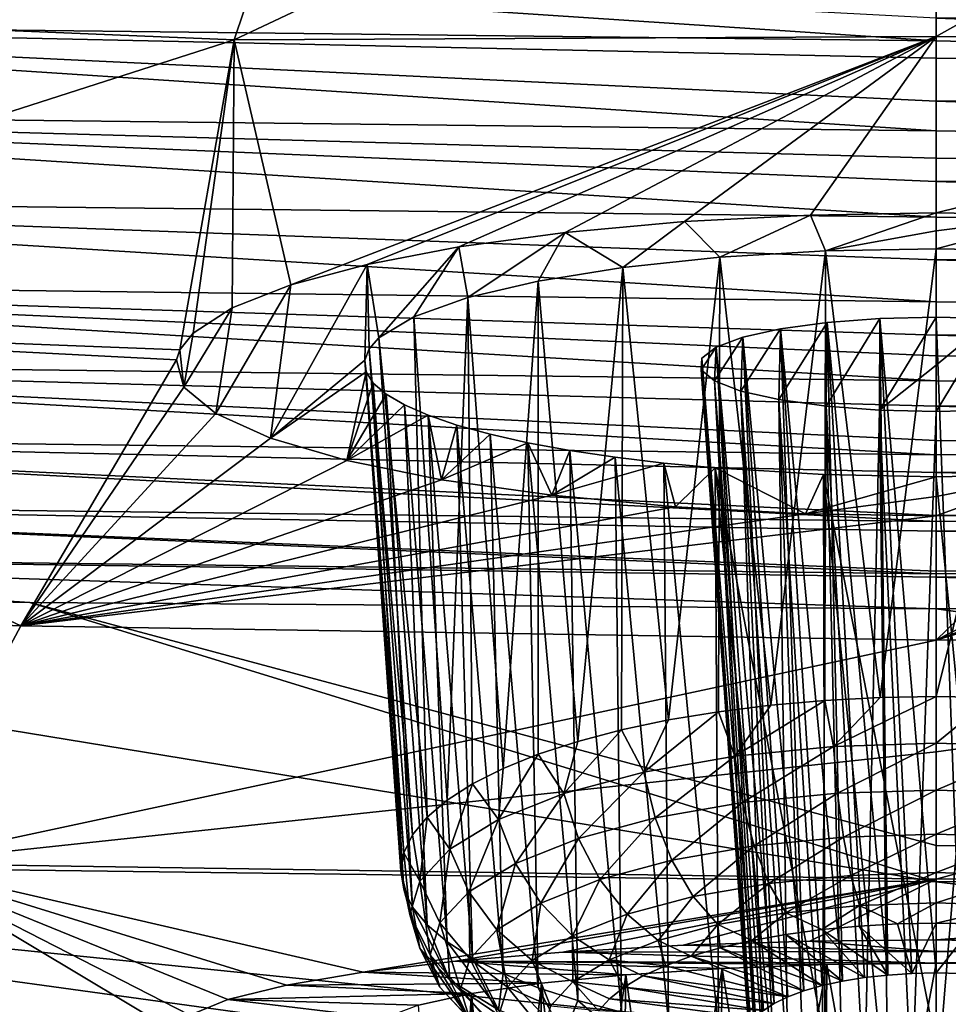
# Model space of a CAD drawing. Header units: metres. Extents: x -90 to 304, y -90 to 74.
# Tile 279 of 570: x 237.55 to 240.03, y -13.26 to -10.63. Entities that reach past the tile are written whole.
import ezdxf

# ---------------------------------------------------------------- set-up
doc = ezdxf.new("R2010")
doc.units = ezdxf.units.M
doc.layers.add('solid_21662050_350', color=7, linetype='CONTINUOUS')

msp = doc.modelspace()

# ---------------------------------------------------------------- linework, layer by layer
at = {"layer": 'solid_21662050_350'}
for points in [[(238.423264, -9.789903, 195.115128), (238.122238, -10.681619, 198.864548), (236.256485, -10.605396, 198.652832)], [(238.423264, -9.789903, 195.115128), (240, -9.7976, 195.119583), (238.122238, -10.681619, 198.864548)], [(241.575912, -9.789925, 195.115189), (241.877853, -10.681616, 198.864532), (240, -10.672996, 198.785278)], [(240, -9.7976, 195.119583), (241.575912, -9.789925, 195.115189), (240, -10.672996, 198.785278)], [(238.122238, -10.681619, 198.864548), (240, -9.7976, 195.119583), (240, -10.672996, 198.785278)], [(235.55162, -10.389861, 241.35817), (235.540848, -10.632595, 241.434525), (240, -10.685012, 241.581177)], [(235.55162, -10.389861, 241.35817), (240, -10.685012, 241.581177), (240, -10.623768, 241.566422)], [(244.61319, -10.790415, 241.448761), (244.605103, -10.568264, 241.409988), (240, -10.623768, 241.566422)], [(236.256485, -10.605396, 198.652832), (238.122238, -10.681619, 198.864548), (235.801651, -11.426785, 202.494507)], [(235.540848, -10.632595, 241.434525), (235.533279, -10.873539, 241.462936), (240, -10.925352, 241.609924)], [(235.540848, -10.632595, 241.434525), (240, -10.845917, 241.605591), (240, -10.731325, 241.590347)], [(235.540848, -10.632595, 241.434525), (240, -10.925352, 241.609924), (240, -10.845917, 241.605591)], [(235.540848, -10.632595, 241.434525), (240, -10.731325, 241.590347), (240, -10.685012, 241.581177)], [(240, -10.685012, 241.581177), (244.61319, -10.790415, 241.448761), (240, -10.623768, 241.566422)], [(238.122238, -10.681619, 198.864548), (237.977341, -11.510735, 202.727036), (235.801651, -11.426785, 202.494507)], [(238.122238, -10.681619, 198.864548), (238.012863, -11.465998, 202.505157), (237.977341, -11.510735, 202.727036)], [(238.122238, -10.681619, 198.864548), (238.117126, -11.398732, 202.171997), (238.012863, -11.465998, 202.505157)], [(238.122238, -10.681619, 198.864548), (238.274017, -11.337175, 201.86763), (238.117126, -11.398732, 202.171997)], [(238.122238, -10.681619, 198.864548), (240, -10.672996, 198.785278), (238.274017, -11.337175, 201.86763)], [(238.478134, -11.282364, 201.596985), (238.274017, -11.337175, 201.86763), (240, -10.672996, 198.785278)], [(238.723312, -11.235407, 201.365417), (238.478134, -11.282364, 201.596985), (240, -10.672996, 198.785278)], [(239.007599, -11.196934, 201.175858), (238.723312, -11.235407, 201.365417), (240, -10.672996, 198.785278)], [(239.327164, -11.167882, 201.032867), (239.007599, -11.196934, 201.175858), (240, -10.672996, 198.785278)], [(239.663834, -11.15028, 200.94632), (239.327164, -11.167882, 201.032867), (240, -10.672996, 198.785278)], [(239.663834, -11.15028, 200.94632), (240, -10.672996, 198.785278), (240, -11.144863, 200.919617)], [(240, -11.144863, 200.919617), (240, -10.672996, 198.785278), (241.877853, -10.681616, 198.864532)], [(240.335968, -11.15027, 200.946274), (240, -11.144863, 200.919617), (241.877853, -10.681616, 198.864532)], [(240, -10.685012, 241.581177), (240, -10.731325, 241.590347), (244.61319, -10.790415, 241.448761)], [(240, -10.731325, 241.590347), (240, -10.845917, 241.605591), (244.61319, -10.790415, 241.448761)], [(244.618439, -11.005782, 241.448441), (244.61319, -10.790415, 241.448761), (240, -10.845917, 241.605591)], [(240, -10.925352, 241.609924), (244.618439, -11.005782, 241.448441), (240, -10.845917, 241.605591)], [(235.533279, -10.873539, 241.462936), (235.52887, -11.10513, 241.446365), (240, -11.15611, 241.593842)], [(235.533279, -10.873539, 241.462936), (240, -11.060702, 241.605637), (240, -10.998722, 241.609421)], [(235.533279, -10.873539, 241.462936), (240, -11.15611, 241.593842), (240, -11.060702, 241.605637)], [(235.533279, -10.873539, 241.462936), (240, -10.998722, 241.609421), (240, -10.925352, 241.609924)], [(240, -10.925352, 241.609924), (240, -10.998722, 241.609421), (244.618439, -11.005782, 241.448441)], [(240, -10.998722, 241.609421), (240, -11.060702, 241.605637), (244.618439, -11.005782, 241.448441)], [(244.621124, -11.213613, 241.413086), (244.618439, -11.005782, 241.448441), (240, -11.060702, 241.605637)], [(240, -11.15611, 241.593842), (244.621124, -11.213613, 241.413086), (240, -11.060702, 241.605637)], [(235.52887, -11.10513, 241.446365), (235.527298, -11.327434, 241.390305), (240, -11.382483, 241.536804)], [(235.52887, -11.10513, 241.446365), (240, -11.27026, 241.570236), (240, -11.15611, 241.593842)], [(235.52887, -11.10513, 241.446365), (240, -11.382483, 241.536804), (240, -11.27026, 241.570236)], [(239.421478, -11.263107, 201.480087), (239.327164, -11.167882, 201.032867), (239.663834, -11.15028, 200.94632)], [(239.421478, -11.263107, 201.480087), (239.663834, -11.15028, 200.94632), (239.704346, -11.246072, 201.396225)], [(239.704346, -11.246072, 201.396225), (239.663834, -11.15028, 200.94632), (240, -11.144863, 200.919617)], [(240, -11.192735, 201.143677), (239.704346, -11.246072, 201.396225), (240, -11.144863, 200.919617)], [(240, -11.192735, 201.143677), (240, -11.144863, 200.919617), (240.335968, -11.15027, 200.946274)], [(240.295654, -11.246073, 201.396225), (240, -11.240275, 201.367691), (240.335968, -11.15027, 200.946274)], [(240, -11.192735, 201.143677), (240.335968, -11.15027, 200.946274), (240, -11.240275, 201.367691)], [(240, -11.15611, 241.593842), (240, -11.27026, 241.570236), (244.621124, -11.213613, 241.413086)], [(239.162338, -11.290449, 201.614777), (239.007599, -11.196934, 201.175858), (239.327164, -11.167882, 201.032867)], [(239.162338, -11.290449, 201.614777), (239.327164, -11.167882, 201.032867), (239.421478, -11.263107, 201.480087)], [(238.747253, -11.371163, 202.012878), (238.723312, -11.235407, 201.365417), (239.007599, -11.196934, 201.175858)], [(238.747253, -11.371163, 202.012878), (239.007599, -11.196934, 201.175858), (238.93544, -11.32688, 201.794373)], [(238.93544, -11.32688, 201.794373), (239.007599, -11.196934, 201.175858), (239.162338, -11.290449, 201.614777)], [(240, -11.192735, 201.143677), (240, -11.240275, 201.367691), (239.704346, -11.246072, 201.396225)], [(238.509567, -11.478402, 202.54306), (238.478134, -11.282364, 201.596985), (238.723312, -11.235407, 201.365417)], [(238.509567, -11.478402, 202.54306), (238.723312, -11.235407, 201.365417), (238.603394, -11.422096, 202.264511)], [(238.603394, -11.422096, 202.264511), (238.723312, -11.235407, 201.365417), (238.747253, -11.371163, 202.012878)], [(244.621445, -11.413424, 241.345688), (244.621124, -11.213613, 241.413086), (240, -11.27026, 241.570236)], [(239.162338, -11.290449, 201.614777), (239.421478, -11.263107, 201.480087), (239.284088, -12.500059, 201.224884)], [(239.421478, -11.263107, 201.480087), (239.417618, -12.477907, 201.160553), (239.284088, -12.500059, 201.224884)], [(239.421478, -11.263107, 201.480087), (239.557541, -12.460422, 201.109772), (239.417618, -12.477907, 201.160553)], [(239.421478, -11.263107, 201.480087), (239.704346, -11.246072, 201.396225), (239.557541, -12.460422, 201.109772)], [(239.704346, -11.246072, 201.396225), (239.702301, -12.447793, 201.07309), (239.557541, -12.460422, 201.109772)], [(239.704346, -11.246072, 201.396225), (239.850327, -12.44016, 201.050919), (239.702301, -12.447793, 201.07309)], [(239.704346, -11.246072, 201.396225), (240, -11.240275, 201.367691), (239.850327, -12.44016, 201.050919)], [(239.850327, -12.44016, 201.050919), (240, -11.240275, 201.367691), (240, -12.437606, 201.043503)], [(240.295654, -11.246073, 201.396225), (240, -12.437606, 201.043503), (240, -11.240275, 201.367691)], [(240.295654, -11.246073, 201.396225), (240.149673, -12.44016, 201.050919), (240, -12.437606, 201.043503)], [(238.478134, -11.282364, 201.596985), (238.21991, -11.746902, 203.90274), (238.274017, -11.337175, 201.86763)], [(238.471802, -11.538446, 202.84053), (238.21991, -11.746902, 203.90274), (238.478134, -11.282364, 201.596985)], [(238.471802, -11.538446, 202.84053), (238.478134, -11.282364, 201.596985), (238.483307, -11.508096, 202.690094)], [(238.483307, -11.508096, 202.690094), (238.478134, -11.282364, 201.596985), (238.509567, -11.478402, 202.54306)], [(238.93544, -11.32688, 201.794373), (239.162338, -11.290449, 201.614777), (239.041916, -12.557342, 201.391235)], [(239.162338, -11.290449, 201.614777), (239.158386, -12.526634, 201.302063), (239.041916, -12.557342, 201.391235)], [(239.162338, -11.290449, 201.614777), (239.284088, -12.500059, 201.224884), (239.158386, -12.526634, 201.302063)], [(240, -11.382483, 241.536804), (244.621445, -11.413424, 241.345688), (240, -11.27026, 241.570236)], [(235.527298, -11.327434, 241.390305), (240, -11.471592, 241.502197), (240, -11.382483, 241.536804)], [(235.527298, -11.327434, 241.390305), (240, -11.526443, 241.476913), (240, -11.471592, 241.502197)], [(235.527298, -11.327434, 241.390305), (240, -11.593358, 241.441544), (240, -11.526443, 241.476913)], [(235.527298, -11.327434, 241.390305), (235.528534, -11.53932, 241.294937), (240, -11.593358, 241.441544)], [(238.274017, -11.337175, 201.86763), (238.21991, -11.746902, 203.90274), (238.072998, -11.680615, 203.571991)], [(238.274017, -11.337175, 201.86763), (238.072998, -11.680615, 203.571991), (238.117126, -11.398732, 202.171997)], [(238.747253, -11.371163, 202.012878), (238.93544, -11.32688, 201.794373), (238.841629, -12.629764, 201.601578)], [(238.93544, -11.32688, 201.794373), (238.935944, -12.591844, 201.49144), (238.841629, -12.629764, 201.601578)], [(238.93544, -11.32688, 201.794373), (239.041916, -12.557342, 201.391235), (238.935944, -12.591844, 201.49144)], [(238.603394, -11.422096, 202.264511), (238.747253, -11.371163, 202.012878), (238.691956, -12.714161, 201.84668)], [(238.747253, -11.371163, 202.012878), (238.759995, -12.670686, 201.720413), (238.691956, -12.714161, 201.84668)], [(238.747253, -11.371163, 202.012878), (238.841629, -12.629764, 201.601578), (238.759995, -12.670686, 201.720413)], [(240, -11.382483, 241.536804), (240, -11.471592, 241.502197), (244.621445, -11.413424, 241.345688)], [(238.117126, -11.398732, 202.171997), (238.072998, -11.680615, 203.571991), (237.988098, -11.61007, 203.220657)], [(238.117126, -11.398732, 202.171997), (237.988098, -11.61007, 203.220657), (238.012863, -11.465998, 202.505157)], [(238.509567, -11.478402, 202.54306), (238.603394, -11.422096, 202.264511), (238.638245, -12.759714, 201.978973)], [(238.603394, -11.422096, 202.264511), (238.691956, -12.714161, 201.84668), (238.638245, -12.759714, 201.978973)], [(244.619186, -11.603385, 241.243744), (244.621445, -11.413424, 241.345688), (240, -11.471592, 241.502197)], [(237.551666, -12.248136, 206.648148), (235.118286, -12.151084, 206.378571), (235.801651, -11.426785, 202.494507)], [(235.801651, -11.426785, 202.494507), (237.977341, -11.510735, 202.727036), (237.968201, -11.537411, 202.859467)], [(237.551666, -12.248136, 206.648148), (235.801651, -11.426785, 202.494507), (237.968201, -11.537411, 202.859467)], [(239.708237, -11.437502, 202.314926), (239.705536, -11.661131, 203.423462), (239.57959, -11.643773, 203.337173)], [(239.708237, -11.437502, 202.314926), (239.57959, -11.643773, 203.337173), (239.583832, -11.45448, 202.39888)], [(239.708237, -11.437502, 202.314926), (239.583832, -11.45448, 202.39888), (239.75, -13.198136, 201.838013)], [(239.849625, -11.42686, 202.262344), (239.848434, -11.671935, 203.477173), (239.705536, -11.661131, 203.423462)], [(239.849625, -11.42686, 202.262344), (239.705536, -11.661131, 203.423462), (239.708237, -11.437502, 202.314926)], [(239.849625, -11.42686, 202.262344), (239.708237, -11.437502, 202.314926), (239.87059, -13.181873, 201.790771)], [(239.708237, -11.437502, 202.314926), (239.80867, -13.188716, 201.810654), (239.87059, -13.181873, 201.790771)], [(239.708237, -11.437502, 202.314926), (239.75, -13.198136, 201.838013), (239.80867, -13.188716, 201.810654)], [(239.849625, -11.42686, 202.262344), (240, -11.423231, 202.244415), (239.848434, -11.671935, 203.477173)], [(240, -11.551318, 202.87294), (239.848434, -11.671935, 203.477173), (240, -11.423231, 202.244415)], [(239.849625, -11.42686, 202.262344), (240, -13.176327, 201.774673), (240, -11.423231, 202.244415)], [(239.849625, -11.42686, 202.262344), (239.934738, -13.177719, 201.778717), (240, -13.176327, 201.774673)], [(239.849625, -11.42686, 202.262344), (239.87059, -13.181873, 201.790771), (239.934738, -13.177719, 201.778717)], [(240.065262, -13.177719, 201.778717), (240, -11.423231, 202.244415), (240, -13.176327, 201.774673)], [(240.150375, -11.42686, 202.262344), (240, -11.423231, 202.244415), (240.065262, -13.177719, 201.778717)], [(240, -11.551318, 202.87294), (240, -11.423231, 202.244415), (240.150375, -11.42686, 202.262344)], [(240.151566, -11.671935, 203.477173), (240, -11.675601, 203.495407), (240.150375, -11.42686, 202.262344)], [(240, -11.551318, 202.87294), (240.150375, -11.42686, 202.262344), (240, -11.675601, 203.495407)], [(238.012863, -11.465998, 202.505157), (237.988098, -11.61007, 203.220657), (237.977341, -11.510735, 202.727036)], [(239.583832, -11.45448, 202.39888), (239.57959, -11.643773, 203.337173), (239.478088, -11.620819, 203.22316)], [(239.583832, -11.45448, 202.39888), (239.478088, -11.620819, 203.22316), (239.483063, -11.476841, 202.509476)], [(239.583832, -11.45448, 202.39888), (239.483063, -11.476841, 202.509476), (239.646454, -13.224005, 201.913132)], [(239.583832, -11.45448, 202.39888), (239.695618, -13.209966, 201.87236), (239.75, -13.198136, 201.838013)], [(239.583832, -11.45448, 202.39888), (239.646454, -13.224005, 201.913132), (239.695618, -13.209966, 201.87236)], [(240, -11.526443, 241.476913), (244.619186, -11.603385, 241.243744), (240, -11.471592, 241.502197)], [(238.483307, -11.508096, 202.690094), (238.509567, -11.478402, 202.54306), (238.599457, -12.806845, 202.11586)], [(238.509567, -11.478402, 202.54306), (238.638245, -12.759714, 201.978973), (238.599457, -12.806845, 202.11586)], [(239.483063, -11.476841, 202.509476), (239.478088, -11.620819, 203.22316), (239.407227, -11.593582, 203.087952)], [(239.483063, -11.476841, 202.509476), (239.407227, -11.593582, 203.087952), (239.411346, -11.503437, 202.641113)], [(239.483063, -11.476841, 202.509476), (239.411346, -11.503437, 202.641113), (239.566986, -13.257716, 202.011047)], [(239.483063, -11.476841, 202.509476), (239.603317, -13.240013, 201.959625), (239.646454, -13.224005, 201.913132)], [(239.483063, -11.476841, 202.509476), (239.566986, -13.257716, 202.011047), (239.603317, -13.240013, 201.959625)], [(237.977341, -11.510735, 202.727036), (237.988098, -11.61007, 203.220657), (237.968201, -11.537411, 202.859467)], [(238.471802, -11.538446, 202.84053), (238.483307, -11.508096, 202.690094), (238.576019, -12.855038, 202.255814)], [(238.483307, -11.508096, 202.690094), (238.599457, -12.806845, 202.11586), (238.576019, -12.855038, 202.255814)], [(239.411346, -11.503437, 202.641113), (239.407227, -11.593582, 203.087952), (239.371475, -11.563671, 202.93956)], [(239.411346, -11.503437, 202.641113), (239.371475, -11.563671, 202.93956), (239.373093, -11.532928, 202.787186)], [(239.411346, -11.503437, 202.641113), (239.373093, -11.532928, 202.787186), (239.517044, -13.296977, 202.125061)], [(239.411346, -11.503437, 202.641113), (239.538055, -13.276818, 202.066513), (239.566986, -13.257716, 202.011047)], [(239.411346, -11.503437, 202.641113), (239.517044, -13.296977, 202.125061), (239.538055, -13.276818, 202.066513)], [(240, -11.526443, 241.476913), (240, -11.593358, 241.441544), (244.619186, -11.603385, 241.243744)], [(235.528534, -11.53932, 241.294937), (240, -11.660839, 241.400314), (240, -11.593358, 241.441544)], [(235.528534, -11.53932, 241.294937), (240, -11.753138, 241.333725), (240, -11.660839, 241.400314)], [(235.528534, -11.53932, 241.294937), (240, -11.791607, 241.302078), (240, -11.753138, 241.333725)], [(235.528534, -11.53932, 241.294937), (235.53299, -11.73825, 241.15538), (240, -11.791607, 241.302078)], [(237.551666, -12.248136, 206.648148), (237.968201, -11.537411, 202.859467), (237.988098, -11.61007, 203.220657)], [(238.475555, -11.569002, 202.992081), (238.21991, -11.746902, 203.90274), (238.471802, -11.538446, 202.84053)], [(238.471802, -11.538446, 202.84053), (238.576019, -12.855038, 202.255814), (238.568176, -12.903765, 202.397324)], [(238.475555, -11.569002, 202.992081), (238.471802, -11.538446, 202.84053), (238.568176, -12.903765, 202.397324)], [(239.373093, -11.532928, 202.787186), (239.371475, -11.563671, 202.93956), (239.5, -13.33911, 202.247421)], [(239.373093, -11.532928, 202.787186), (239.504272, -13.317863, 202.185715), (239.517044, -13.296977, 202.125061)], [(239.373093, -11.532928, 202.787186), (239.5, -13.33911, 202.247421), (239.504272, -13.317863, 202.185715)], [(240, -11.551318, 202.87294), (240, -11.675601, 203.495407), (239.848434, -11.671935, 203.477173)], [(238.475555, -11.569002, 202.992081), (238.423706, -11.806669, 204.201477), (238.21991, -11.746902, 203.90274)], [(238.494644, -11.599313, 203.142532), (238.423706, -11.806669, 204.201477), (238.475555, -11.569002, 202.992081)], [(238.475555, -11.569002, 202.992081), (238.568176, -12.903765, 202.397324), (238.576019, -12.952492, 202.538849)], [(238.494644, -11.599313, 203.142532), (238.475555, -11.569002, 202.992081), (238.576019, -12.952492, 202.538849)], [(239.371475, -11.563671, 202.93956), (239.504272, -13.360357, 202.309128), (239.5, -13.33911, 202.247421)], [(239.371475, -11.563671, 202.93956), (239.407227, -11.593582, 203.087952), (239.504272, -13.360357, 202.309128)], [(238.528839, -11.629046, 203.290253), (238.423706, -11.806669, 204.201477), (238.494644, -11.599313, 203.142532)], [(238.494644, -11.599313, 203.142532), (238.576019, -12.952492, 202.538849), (238.599457, -13.000685, 202.678802)], [(238.528839, -11.629046, 203.290253), (238.494644, -11.599313, 203.142532), (238.599457, -13.000685, 202.678802)], [(239.407227, -11.593582, 203.087952), (239.517044, -13.381244, 202.369797), (239.504272, -13.360357, 202.309128)], [(239.407227, -11.593582, 203.087952), (239.538055, -13.401402, 202.428329), (239.517044, -13.381244, 202.369797)], [(239.407227, -11.593582, 203.087952), (239.478088, -11.620819, 203.22316), (239.538055, -13.401402, 202.428329)], [(240, -11.593358, 241.441544), (240, -11.660839, 241.400314), (244.619186, -11.603385, 241.243744)], [(244.614044, -11.780859, 241.10408), (244.619186, -11.603385, 241.243744), (240, -11.660839, 241.400314)], [(237.551666, -12.248136, 206.648148), (237.988098, -11.61007, 203.220657), (238.072998, -11.680615, 203.571991)], [(238.577789, -11.657914, 203.433777), (238.423706, -11.806669, 204.201477), (238.528839, -11.629046, 203.290253)], [(238.528839, -11.629046, 203.290253), (238.599457, -13.000685, 202.678802), (238.638245, -13.047815, 202.815689)], [(238.577789, -11.657914, 203.433777), (238.528839, -11.629046, 203.290253), (238.638245, -13.047815, 202.815689)], [(239.478088, -11.620819, 203.22316), (239.566986, -13.420505, 202.48381), (239.538055, -13.401402, 202.428329)], [(239.478088, -11.620819, 203.22316), (239.603317, -13.438208, 202.535233), (239.566986, -13.420505, 202.48381)], [(239.478088, -11.620819, 203.22316), (239.57959, -11.643773, 203.337173), (239.603317, -13.438208, 202.535233)], [(238.640976, -11.685631, 203.571671), (238.423706, -11.806669, 204.201477), (238.577789, -11.657914, 203.433777)], [(238.577789, -11.657914, 203.433777), (238.638245, -13.047815, 202.815689), (238.691956, -13.093369, 202.947983)], [(238.640976, -11.685631, 203.571671), (238.577789, -11.657914, 203.433777), (238.691956, -13.093369, 202.947983)], [(239.57959, -11.643773, 203.337173), (239.646454, -13.454216, 202.581726), (239.603317, -13.438208, 202.535233)], [(239.57959, -11.643773, 203.337173), (239.695618, -13.468255, 202.622498), (239.646454, -13.454216, 202.581726)], [(239.57959, -11.643773, 203.337173), (239.705536, -11.661131, 203.423462), (239.695618, -13.468255, 202.622498)], [(237.551666, -12.248136, 206.648148), (238.072998, -11.680615, 203.571991), (238.21991, -11.746902, 203.90274)], [(239.705536, -11.661131, 203.423462), (239.75, -13.480084, 202.656845), (239.695618, -13.468255, 202.622498)], [(239.705536, -11.661131, 203.423462), (239.80867, -13.489505, 202.684204), (239.75, -13.480084, 202.656845)], [(239.705536, -11.661131, 203.423462), (239.848434, -11.671935, 203.477173), (239.80867, -13.489505, 202.684204)], [(239.848434, -11.671935, 203.477173), (239.87059, -13.496347, 202.704071), (239.80867, -13.489505, 202.684204)], [(239.848434, -11.671935, 203.477173), (239.934738, -13.500502, 202.716141), (239.87059, -13.496347, 202.704071)], [(239.848434, -11.671935, 203.477173), (240, -11.675601, 203.495407), (239.934738, -13.500502, 202.716141)], [(240, -11.675601, 203.495407), (240, -13.501894, 202.720184), (239.934738, -13.500502, 202.716141)], [(240, -11.753138, 241.333725), (244.614044, -11.780859, 241.10408), (240, -11.660839, 241.400314)], [(240.151566, -11.671935, 203.477173), (240, -13.501894, 202.720184), (240, -11.675601, 203.495407)], [(240.151566, -11.671935, 203.477173), (240.065262, -13.500502, 202.716141), (240, -13.501894, 202.720184)], [(238.640976, -11.685631, 203.571671), (238.676895, -11.858006, 204.458466), (238.423706, -11.806669, 204.201477)], [(238.717682, -11.711905, 203.702499), (238.676895, -11.858006, 204.458466), (238.640976, -11.685631, 203.571671)], [(238.640976, -11.685631, 203.571671), (238.691956, -13.093369, 202.947983), (238.759995, -13.136844, 203.074234)], [(238.717682, -11.711905, 203.702499), (238.640976, -11.685631, 203.571671), (238.759995, -13.136844, 203.074234)], [(238.807114, -11.736485, 203.824966), (238.676895, -11.858006, 204.458466), (238.717682, -11.711905, 203.702499)], [(238.908356, -11.75914, 203.937912), (238.676895, -11.858006, 204.458466), (238.807114, -11.736485, 203.824966)], [(238.717682, -11.711905, 203.702499), (238.759995, -13.136844, 203.074234), (238.841629, -13.177766, 203.193085)], [(238.807114, -11.736485, 203.824966), (238.717682, -11.711905, 203.702499), (238.841629, -13.177766, 203.193085)], [(238.807114, -11.736485, 203.824966), (238.841629, -13.177766, 203.193085), (238.935944, -13.215686, 203.303207)], [(238.908356, -11.75914, 203.937912), (238.807114, -11.736485, 203.824966), (238.935944, -13.215686, 203.303207)], [(235.53299, -11.73825, 241.15538), (240, -11.838166, 241.260376), (240, -11.791607, 241.302078)], [(235.53299, -11.73825, 241.15538), (240, -11.953413, 241.138123), (240, -11.838166, 241.260376)], [(235.53299, -11.73825, 241.15538), (240, -11.969353, 241.118622), (240, -11.953413, 241.138123)], [(235.53299, -11.73825, 241.15538), (235.540771, -11.915911, 240.972839), (240, -11.969353, 241.118622)], [(237.551666, -12.248136, 206.648148), (238.21991, -11.746902, 203.90274), (238.423706, -11.806669, 204.201477)], [(238.908356, -11.75914, 203.937912), (238.972412, -11.899555, 204.666718), (238.676895, -11.858006, 204.458466)], [(239.020325, -11.779639, 204.040192), (238.972412, -11.899555, 204.666718), (238.908356, -11.75914, 203.937912)], [(238.908356, -11.75914, 203.937912), (238.935944, -13.215686, 203.303207), (239.041916, -13.250188, 203.403412)], [(239.020325, -11.779639, 204.040192), (238.908356, -11.75914, 203.937912), (239.041916, -13.250188, 203.403412)], [(241.780014, -11.74693, 203.902878), (242.448517, -12.24813, 206.648132), (240, -12.286439, 206.771805)], [(241.576172, -11.8067, 204.20163), (241.780014, -11.74693, 203.902878), (240, -12.286439, 206.771805)], [(240, -11.753138, 241.333725), (240, -11.791607, 241.302078), (244.614044, -11.780859, 241.10408)], [(239.141907, -11.797802, 204.130844), (238.972412, -11.899555, 204.666718), (239.020325, -11.779639, 204.040192)], [(239.020325, -11.779639, 204.040192), (239.041916, -13.250188, 203.403412), (239.158386, -13.280895, 203.492599)], [(239.141907, -11.797802, 204.130844), (239.020325, -11.779639, 204.040192), (239.158386, -13.280895, 203.492599)], [(240, -11.791607, 241.302078), (240, -11.838166, 241.260376), (244.614044, -11.780859, 241.10408)], [(244.606064, -11.937659, 240.929916), (244.614044, -11.780859, 241.10408), (240, -11.838166, 241.260376)], [(237.551666, -12.248136, 206.648148), (238.423706, -11.806669, 204.201477), (238.676895, -11.858006, 204.458466)], [(239.271835, -11.813455, 204.209), (238.972412, -11.899555, 204.666718), (239.141907, -11.797802, 204.130844)], [(239.271835, -11.813455, 204.209), (239.302597, -11.93028, 204.820908), (238.972412, -11.899555, 204.666718)], [(239.141907, -11.797802, 204.130844), (239.158386, -13.280895, 203.492599), (239.284088, -13.30747, 203.569778)], [(239.271835, -11.813455, 204.209), (239.141907, -11.797802, 204.130844), (239.284088, -13.30747, 203.569778)], [(239.408844, -11.826454, 204.273941), (239.302597, -11.93028, 204.820908), (239.271835, -11.813455, 204.209)], [(239.271835, -11.813455, 204.209), (239.284088, -13.30747, 203.569778), (239.417618, -13.329622, 203.634109)], [(239.408844, -11.826454, 204.273941), (239.271835, -11.813455, 204.209), (239.417618, -13.329622, 203.634109)], [(241.322937, -11.858036, 204.458618), (241.576172, -11.8067, 204.20163), (240, -12.286439, 206.771805)], [(239.408844, -11.826454, 204.273941), (239.650818, -11.948769, 204.913788), (239.302597, -11.93028, 204.820908)], [(239.698624, -11.844063, 204.361938), (239.650818, -11.948769, 204.913788), (239.408844, -11.826454, 204.273941)], [(239.408844, -11.826454, 204.273941), (239.557541, -13.347108, 203.684891), (239.702301, -13.359736, 203.721573)], [(239.698624, -11.844063, 204.361938), (239.408844, -11.826454, 204.273941), (239.702301, -13.359736, 203.721573)], [(239.408844, -11.826454, 204.273941), (239.417618, -13.329622, 203.634109), (239.557541, -13.347108, 203.684891)], [(240, -11.953413, 241.138123), (244.606064, -11.937659, 240.929916), (240, -11.838166, 241.260376)], [(237.551666, -12.248136, 206.648148), (238.676895, -11.858006, 204.458466), (238.972412, -11.899555, 204.666718)], [(239.698624, -11.844063, 204.361938), (240, -11.850001, 204.391632), (239.650818, -11.948769, 204.913788)], [(240, -11.902682, 204.667984), (239.650818, -11.948769, 204.913788), (240, -11.850001, 204.391632)], [(239.698624, -11.844063, 204.361938), (240, -13.369924, 203.75116), (240, -11.850001, 204.391632)], [(239.698624, -11.844063, 204.361938), (239.850327, -13.36737, 203.743729), (240, -13.369924, 203.75116)], [(239.698624, -11.844063, 204.361938), (239.702301, -13.359736, 203.721573), (239.850327, -13.36737, 203.743729)], [(240.301376, -11.844063, 204.361938), (240.348984, -11.948783, 204.913864), (240, -11.954605, 204.943069)], [(240, -11.902682, 204.667984), (240.301376, -11.844063, 204.361938), (240, -11.954605, 204.943069)], [(240.301376, -11.844063, 204.361938), (240, -11.850001, 204.391632), (240.149673, -13.36737, 203.743729)], [(240, -11.902682, 204.667984), (240, -11.850001, 204.391632), (240.301376, -11.844063, 204.361938)], [(240, -11.850001, 204.391632), (240, -13.369924, 203.75116), (240.149673, -13.36737, 203.743729)], [(241.027298, -11.899591, 204.666901), (241.322937, -11.858036, 204.458618), (240, -12.286439, 206.771805)], [(235.540771, -11.915911, 240.972839), (240, -11.995524, 241.084869), (240, -11.969353, 241.118622)], [(235.540771, -11.915911, 240.972839), (240, -12.10259, 240.916351), (240, -11.995524, 241.084869)], [(235.540771, -11.915911, 240.972839), (240, -12.10904, 240.903961), (240, -12.10259, 240.916351)], [(235.540771, -11.915911, 240.972839), (235.551605, -12.055854, 240.757401), (240, -12.10904, 240.903961)], [(237.551666, -12.248136, 206.648148), (238.972412, -11.899555, 204.666718), (239.302597, -11.93028, 204.820908)], [(240, -11.902682, 204.667984), (240, -11.954605, 204.943069), (239.650818, -11.948769, 204.913788)], [(240.697098, -11.930309, 204.82106), (241.027298, -11.899591, 204.666901), (240, -12.286439, 206.771805)], [(237.551666, -12.248136, 206.648148), (239.302597, -11.93028, 204.820908), (239.650818, -11.948769, 204.913788)], [(240.348984, -11.948783, 204.913864), (240.697098, -11.930309, 204.82106), (240, -12.286439, 206.771805)], [(240, -11.969353, 241.118622), (240, -11.995524, 241.084869), (244.606064, -11.937659, 240.929916)], [(244.595444, -12.062092, 240.728638), (244.606064, -11.937659, 240.929916), (240, -11.995524, 241.084869)], [(240, -11.953413, 241.138123), (240, -11.969353, 241.118622), (244.606064, -11.937659, 240.929916)], [(237.551666, -12.248136, 206.648148), (239.650818, -11.948769, 204.913788), (240, -11.954605, 204.943069)], [(237.551666, -12.248136, 206.648148), (240, -11.954605, 204.943069), (240, -12.286439, 206.771805)], [(240, -11.954605, 204.943069), (240.348984, -11.948783, 204.913864), (240, -12.286439, 206.771805)], [(240, -12.10259, 240.916351), (244.595444, -12.062092, 240.728638), (240, -11.995524, 241.084869)], [(235.551605, -12.055854, 240.757401), (235.143799, -12.13763, 240.497879), (237.576019, -12.185863, 240.627213)], [(235.551605, -12.055854, 240.757401), (240, -12.202646, 240.667282), (240, -12.118287, 240.885605)], [(235.551605, -12.055854, 240.757401), (237.576019, -12.185863, 240.627213), (240, -12.202646, 240.667282)], [(235.551605, -12.055854, 240.757401), (240, -12.118287, 240.885605), (240, -12.10904, 240.903961)], [(240, -12.118287, 240.885605), (242.444992, -12.185785, 240.625763), (244.595444, -12.062092, 240.728638)], [(240, -12.10904, 240.903961), (240, -12.118287, 240.885605), (244.595444, -12.062092, 240.728638)], [(240, -12.10259, 240.916351), (240, -12.10904, 240.903961), (244.595444, -12.062092, 240.728638)], [(240, -12.118287, 240.885605), (240, -12.202646, 240.667282), (242.444992, -12.185785, 240.625763)], [(237.551666, -12.248136, 206.648148), (237.210846, -12.883702, 210.622253), (235.118286, -12.151084, 206.378571)], [(235.143799, -12.13763, 240.497879), (240, -12.932647, 237.719971), (237.576019, -12.185863, 240.627213)], [(235.149658, -12.870216, 237.521744), (240, -12.932647, 237.719971), (235.143799, -12.13763, 240.497879)], [(237.576019, -12.185863, 240.627213), (240, -12.932647, 237.719971), (240, -12.83555, 238.170502)], [(237.576019, -12.185863, 240.627213), (240, -12.83555, 238.170502), (240, -12.202646, 240.667282)], [(242.444992, -12.185785, 240.625763), (240, -12.202646, 240.667282), (244.850342, -12.870216, 237.521744)], [(240, -12.202646, 240.667282), (240, -12.83555, 238.170502), (244.850342, -12.870216, 237.521744)], [(237.551666, -12.248136, 206.648148), (240, -12.286439, 206.771805), (237.210846, -12.883702, 210.622253)], [(242.448517, -12.24813, 206.648132), (242.789001, -12.883706, 210.622253), (240, -12.925149, 210.754181)], [(240, -12.584785, 208.541046), (242.448517, -12.24813, 206.648132), (240, -12.925149, 210.754181)], [(240, -12.584785, 208.541046), (240, -12.286439, 206.771805), (242.448517, -12.24813, 206.648132)], [(237.210846, -12.883702, 210.622253), (240, -12.286439, 206.771805), (240, -12.584785, 208.541046)], [(239.461288, -12.596915, 201.127487), (239.557541, -12.460422, 201.109772), (239.702301, -12.447793, 201.07309)], [(239.725372, -12.570835, 201.051743), (239.461288, -12.596915, 201.127487), (239.702301, -12.447793, 201.07309)], [(239.725372, -12.570835, 201.051743), (239.702301, -12.447793, 201.07309), (239.850327, -12.44016, 201.050919)], [(239.725372, -12.570835, 201.051743), (240, -12.437606, 201.043503), (240, -12.562029, 201.026169)], [(239.725372, -12.570835, 201.051743), (239.850327, -12.44016, 201.050919), (240, -12.437606, 201.043503)], [(240, -12.562029, 201.026169), (240, -12.437606, 201.043503), (240.149673, -12.44016, 201.050919)], [(240.274628, -12.570835, 201.051743), (240, -12.562029, 201.026169), (240.149673, -12.44016, 201.050919)], [(239.461288, -12.596915, 201.127487), (239.417618, -12.477907, 201.160553), (239.557541, -12.460422, 201.109772)], [(239.217911, -12.639268, 201.250488), (239.158386, -12.526634, 201.302063), (239.284088, -12.500059, 201.224884)], [(239.217911, -12.639268, 201.250488), (239.284088, -12.500059, 201.224884), (239.417618, -12.477907, 201.160553)], [(239.461288, -12.596915, 201.127487), (239.217911, -12.639268, 201.250488), (239.417618, -12.477907, 201.160553)], [(239.004593, -12.696264, 201.416016), (239.041916, -12.557342, 201.391235), (239.158386, -12.526634, 201.302063)], [(239.217911, -12.639268, 201.250488), (239.004593, -12.696264, 201.416016), (239.158386, -12.526634, 201.302063)], [(239.004593, -12.696264, 201.416016), (238.935944, -12.591844, 201.49144), (239.041916, -12.557342, 201.391235)], [(239.482117, -12.720998, 201.137939), (239.461288, -12.596915, 201.127487), (239.725372, -12.570835, 201.051743)], [(239.482117, -12.720998, 201.137939), (239.725372, -12.570835, 201.051743), (239.735992, -12.695926, 201.065125)], [(239.735992, -12.695926, 201.065125), (239.725372, -12.570835, 201.051743), (240, -12.562029, 201.026169)], [(239.735992, -12.695926, 201.065125), (240, -12.562029, 201.026169), (240, -12.68746, 201.040543)], [(240, -12.68746, 201.040543), (240, -12.562029, 201.026169), (240.274628, -12.570835, 201.051743)], [(240.264008, -12.695926, 201.065125), (240, -12.68746, 201.040543), (240.274628, -12.570835, 201.051743)], [(237.210846, -12.883702, 210.622253), (240, -12.584785, 208.541046), (240, -12.925149, 210.754181)], [(238.829529, -12.765715, 201.617722), (238.841629, -12.629764, 201.601578), (238.935944, -12.591844, 201.49144)], [(239.004593, -12.696264, 201.416016), (238.829529, -12.765715, 201.617722), (238.935944, -12.591844, 201.49144)], [(239.248154, -12.761713, 201.25618), (239.217911, -12.639268, 201.250488), (239.461288, -12.596915, 201.127487)], [(239.248154, -12.761713, 201.25618), (239.461288, -12.596915, 201.127487), (239.482117, -12.720998, 201.137939)], [(238.829529, -12.765715, 201.617722), (238.759995, -12.670686, 201.720413), (238.841629, -12.629764, 201.601578)], [(239.043076, -12.816505, 201.415314), (239.004593, -12.696264, 201.416016), (239.217911, -12.639268, 201.250488)], [(239.043076, -12.816505, 201.415314), (239.217911, -12.639268, 201.250488), (239.248154, -12.761713, 201.25618)], [(238.699432, -12.84495, 201.847824), (238.691956, -12.714161, 201.84668), (238.759995, -12.670686, 201.720413)], [(238.829529, -12.765715, 201.617722), (238.699432, -12.84495, 201.847824), (238.759995, -12.670686, 201.720413)], [(238.874786, -12.883271, 201.609222), (238.829529, -12.765715, 201.617722), (239.004593, -12.696264, 201.416016)], [(238.874786, -12.883271, 201.609222), (239.004593, -12.696264, 201.416016), (239.043076, -12.816505, 201.415314)], [(239.482117, -12.720998, 201.137939), (239.735992, -12.695926, 201.065125), (239.513199, -12.836818, 201.177429)], [(239.735992, -12.695926, 201.065125), (239.751831, -12.813251, 201.108978), (239.513199, -12.836818, 201.177429)], [(239.735992, -12.695926, 201.065125), (240, -12.68746, 201.040543), (239.751831, -12.813251, 201.108978)], [(239.751831, -12.813251, 201.108978), (240, -12.68746, 201.040543), (240, -12.805293, 201.085876)], [(240.264008, -12.695926, 201.065125), (240, -12.805293, 201.085876), (240, -12.68746, 201.040543)], [(240.264008, -12.695926, 201.065125), (240.248169, -12.813251, 201.108978), (240, -12.805293, 201.085876)], [(238.699432, -12.84495, 201.847824), (238.638245, -12.759714, 201.978973), (238.691956, -12.714161, 201.84668)], [(239.248154, -12.761713, 201.25618), (239.482117, -12.720998, 201.137939), (239.293274, -12.875089, 201.288574)], [(239.482117, -12.720998, 201.137939), (239.513199, -12.836818, 201.177429), (239.293274, -12.875089, 201.288574)], [(238.619339, -12.930925, 202.097519), (238.599457, -12.806845, 202.11586), (238.638245, -12.759714, 201.978973)], [(238.699432, -12.84495, 201.847824), (238.619339, -12.930925, 202.097519), (238.638245, -12.759714, 201.978973)], [(239.043076, -12.816505, 201.415314), (239.248154, -12.761713, 201.25618), (239.10051, -12.926593, 201.438156)], [(239.248154, -12.761713, 201.25618), (239.293274, -12.875089, 201.288574), (239.10051, -12.926593, 201.438156)], [(238.749725, -12.959443, 201.830429), (238.699432, -12.84495, 201.847824), (238.829529, -12.765715, 201.617722)], [(238.749725, -12.959443, 201.830429), (238.829529, -12.765715, 201.617722), (238.874786, -12.883271, 201.609222)], [(238.619339, -12.930925, 202.097519), (238.576019, -12.855038, 202.255814), (238.599457, -12.806845, 202.11586)], [(238.874786, -12.883271, 201.609222), (239.043076, -12.816505, 201.415314), (238.942322, -12.98935, 201.620422)], [(239.043076, -12.816505, 201.415314), (239.10051, -12.926593, 201.438156), (238.942322, -12.98935, 201.620422)], [(239.513199, -12.836818, 201.177429), (239.751831, -12.813251, 201.108978), (239.552567, -12.93699, 201.243423)], [(239.751831, -12.813251, 201.108978), (239.771896, -12.915328, 201.180527), (239.552567, -12.93699, 201.243423)], [(239.751831, -12.813251, 201.108978), (240, -12.805293, 201.085876), (239.771896, -12.915328, 201.180527)], [(239.771896, -12.915328, 201.180527), (240, -12.805293, 201.085876), (240, -12.908014, 201.159271)], [(240.248169, -12.813251, 201.108978), (240, -12.908014, 201.159271), (240, -12.805293, 201.085876)], [(240.248169, -12.813251, 201.108978), (240.228104, -12.915328, 201.180527), (240, -12.908014, 201.159271)], [(239.293274, -12.875089, 201.288574), (239.513199, -12.836818, 201.177429), (239.350418, -12.972167, 201.345596)], [(239.513199, -12.836818, 201.177429), (239.552567, -12.93699, 201.243423), (239.350418, -12.972167, 201.345596)], [(240, -12.83555, 238.170502), (240, -12.932647, 237.719971), (244.850342, -12.870216, 237.521744)], [(238.592285, -13.020336, 202.357193), (238.568176, -12.903765, 202.397324), (238.576019, -12.855038, 202.255814)], [(238.619339, -12.930925, 202.097519), (238.592285, -13.020336, 202.357193), (238.576019, -12.855038, 202.255814)], [(238.672714, -13.042094, 202.070465), (238.619339, -12.930925, 202.097519), (238.699432, -12.84495, 201.847824)], [(238.672714, -13.042094, 202.070465), (238.699432, -12.84495, 201.847824), (238.749725, -12.959443, 201.830429)], [(235.149658, -12.870216, 237.521744), (240, -13.538503, 234.175156), (240, -13.364932, 235.363144)], [(235.149658, -12.870216, 237.521744), (235.418762, -13.481162, 233.969894), (240, -13.538503, 234.175156)], [(235.149658, -12.870216, 237.521744), (240, -13.364932, 235.363144), (240, -12.932647, 237.719971)], [(237.962753, -13.332553, 213.920212), (235.627487, -13.356524, 214.505264), (237.210846, -12.883702, 210.622253)], [(238.467209, -13.174476, 212.611847), (237.210846, -12.883702, 210.622253), (240, -12.925149, 210.754181)], [(238.00386, -13.28896, 213.555496), (237.962753, -13.332553, 213.920212), (237.210846, -12.883702, 210.622253)], [(238.105713, -13.247396, 213.210571), (238.00386, -13.28896, 213.555496), (237.210846, -12.883702, 210.622253)], [(238.261993, -13.208957, 212.893967), (238.105713, -13.247396, 213.210571), (237.210846, -12.883702, 210.622253)], [(238.467209, -13.174476, 212.611847), (238.261993, -13.208957, 212.893967), (237.210846, -12.883702, 210.622253)], [(238.749725, -12.959443, 201.830429), (238.874786, -12.883271, 201.609222), (238.824768, -13.06095, 201.828354)], [(238.874786, -12.883271, 201.609222), (238.942322, -12.98935, 201.620422), (238.824768, -13.06095, 201.828354)], [(239.10051, -12.926593, 201.438156), (239.293274, -12.875089, 201.288574), (239.173233, -13.019506, 201.483078)], [(239.293274, -12.875089, 201.288574), (239.350418, -12.972167, 201.345596), (239.173233, -13.019506, 201.483078)], [(244.850342, -12.870216, 237.521744), (240, -12.932647, 237.719971), (244.581238, -13.481162, 233.969894)], [(240, -13.087663, 211.909103), (240, -12.925149, 210.754181), (242.789001, -12.883706, 210.622253)], [(240.337769, -13.09108, 211.936661), (240, -13.087663, 211.909103), (242.789001, -12.883706, 210.622253)], [(238.619339, -13.109748, 202.616867), (238.576019, -12.952492, 202.538849), (238.568176, -12.903765, 202.397324)], [(238.592285, -13.020336, 202.357193), (238.619339, -13.109748, 202.616867), (238.568176, -12.903765, 202.397324)], [(239.552567, -12.93699, 201.243423), (239.771896, -12.915328, 201.180527), (239.597687, -13.015128, 201.331741)], [(239.771896, -12.915328, 201.180527), (239.794907, -12.99565, 201.275177), (239.597687, -13.015128, 201.331741)], [(239.771896, -12.915328, 201.180527), (240, -12.908014, 201.159271), (239.794907, -12.99565, 201.275177)], [(239.794907, -12.99565, 201.275177), (240, -12.908014, 201.159271), (240, -12.989074, 201.256073)], [(240.228104, -12.915328, 201.180527), (240, -12.989074, 201.256073), (240, -12.908014, 201.159271)], [(240.228104, -12.915328, 201.180527), (240.205093, -12.99565, 201.275177), (240, -12.989074, 201.256073)], [(238.71463, -13.144833, 212.370682), (238.467209, -13.174476, 212.611847), (240, -12.925149, 210.754181)], [(238.646713, -13.128049, 202.320099), (238.592285, -13.020336, 202.357193), (238.619339, -12.930925, 202.097519)], [(238.646713, -13.128049, 202.320099), (238.619339, -12.930925, 202.097519), (238.672714, -13.042094, 202.070465)], [(239.001755, -13.120509, 212.173706), (238.71463, -13.144833, 212.370682), (240, -12.925149, 210.754181)], [(238.942322, -12.98935, 201.620422), (239.10051, -12.926593, 201.438156), (239.027832, -13.07719, 201.650604)], [(239.3237, -13.102175, 212.025848), (239.001755, -13.120509, 212.173706), (240, -12.925149, 210.754181)], [(239.10051, -12.926593, 201.438156), (239.173233, -13.019506, 201.483078), (239.027832, -13.07719, 201.650604)], [(239.662216, -13.091079, 211.936646), (239.3237, -13.102175, 212.025848), (240, -12.925149, 210.754181)], [(239.350418, -12.972167, 201.345596), (239.552567, -12.93699, 201.243423), (239.415924, -13.046758, 201.423599)], [(239.552567, -12.93699, 201.243423), (239.597687, -13.015128, 201.331741), (239.415924, -13.046758, 201.423599)], [(239.662216, -13.091079, 211.936646), (240, -12.925149, 210.754181), (240, -13.087663, 211.909103)], [(240, -12.932647, 237.719971), (240, -13.364932, 235.363144), (244.581238, -13.481162, 233.969894)], [(238.619339, -13.109748, 202.616867), (238.599457, -13.000685, 202.678802), (238.576019, -12.952492, 202.538849)], [(238.672714, -13.042094, 202.070465), (238.749725, -12.959443, 201.830429), (238.75238, -13.138641, 202.053986)], [(238.749725, -12.959443, 201.830429), (238.824768, -13.06095, 201.828354), (238.75238, -13.138641, 202.053986)], [(239.173233, -13.019506, 201.483078), (239.350418, -12.972167, 201.345596), (239.256607, -13.089323, 201.547211)], [(239.350418, -12.972167, 201.345596), (239.415924, -13.046758, 201.423599), (239.256607, -13.089323, 201.547211)], [(238.699432, -13.195724, 202.866547), (238.638245, -13.047815, 202.815689), (238.599457, -13.000685, 202.678802)], [(238.619339, -13.109748, 202.616867), (238.699432, -13.195724, 202.866547), (238.599457, -13.000685, 202.678802)], [(238.824768, -13.06095, 201.828354), (238.942322, -12.98935, 201.620422), (238.919785, -13.143002, 201.841736)], [(238.942322, -12.98935, 201.620422), (239.027832, -13.07719, 201.650604), (238.919785, -13.143002, 201.841736)], [(239.597687, -13.015128, 201.331741), (239.794907, -12.99565, 201.275177), (239.694168, -13.060183, 201.419098)], [(239.794907, -12.99565, 201.275177), (239.793945, -13.050824, 201.391907), (239.694168, -13.060183, 201.419098)], [(239.794907, -12.99565, 201.275177), (239.896317, -13.045161, 201.375473), (239.793945, -13.050824, 201.391907)], [(239.794907, -12.99565, 201.275177), (240, -12.989074, 201.256073), (239.896317, -13.045161, 201.375473)], [(239.896317, -13.045161, 201.375473), (240, -12.989074, 201.256073), (240, -13.043265, 201.369965)], [(240, -12.989074, 201.256073), (240.205093, -12.99565, 201.275177), (240, -13.043265, 201.369965)], [(240.205093, -12.99565, 201.275177), (240.103683, -13.045161, 201.375473), (240, -13.043265, 201.369965)], [(238.672714, -13.214004, 202.569733), (238.619339, -13.109748, 202.616867), (238.592285, -13.020336, 202.357193)], [(238.672714, -13.214004, 202.569733), (238.592285, -13.020336, 202.357193), (238.646713, -13.128049, 202.320099)], [(239.027832, -13.07719, 201.650604), (239.173233, -13.019506, 201.483078), (239.12587, -13.14119, 201.697845)], [(239.173233, -13.019506, 201.483078), (239.256607, -13.089323, 201.547211), (239.12587, -13.14119, 201.697845)], [(239.415924, -13.046758, 201.423599), (239.597687, -13.015128, 201.331741), (239.507355, -13.089474, 201.504166)], [(239.597687, -13.015128, 201.331741), (239.598236, -13.07312, 201.456665), (239.507355, -13.089474, 201.504166)], [(239.597687, -13.015128, 201.331741), (239.694168, -13.060183, 201.419098), (239.598236, -13.07312, 201.456665)], [(238.699432, -13.195724, 202.866547), (238.691956, -13.093369, 202.947983), (238.638245, -13.047815, 202.815689)], [(238.646713, -13.128049, 202.320099), (238.672714, -13.042094, 202.070465), (238.727936, -13.219437, 202.288635)], [(238.672714, -13.042094, 202.070465), (238.75238, -13.138641, 202.053986), (238.727936, -13.219437, 202.288635)], [(239.256607, -13.089323, 201.547211), (239.415924, -13.046758, 201.423599), (239.34523, -13.131563, 201.626404)], [(239.415924, -13.046758, 201.423599), (239.422668, -13.109036, 201.560974), (239.34523, -13.131563, 201.626404)], [(239.415924, -13.046758, 201.423599), (239.507355, -13.089474, 201.504166), (239.422668, -13.109036, 201.560974)], [(239.793945, -13.050824, 201.391907), (239.87059, -13.181873, 201.790771), (239.694168, -13.060183, 201.419098)], [(239.896317, -13.045161, 201.375473), (239.934738, -13.177719, 201.778717), (239.793945, -13.050824, 201.391907)], [(239.793945, -13.050824, 201.391907), (239.934738, -13.177719, 201.778717), (239.87059, -13.181873, 201.790771)], [(239.896317, -13.045161, 201.375473), (240, -13.043265, 201.369965), (239.934738, -13.177719, 201.778717)], [(240, -13.043265, 201.369965), (240, -13.176327, 201.774673), (239.934738, -13.177719, 201.778717)], [(240, -13.043265, 201.369965), (240.103683, -13.045161, 201.375473), (240, -13.176327, 201.774673)], [(240.103683, -13.045161, 201.375473), (240.065262, -13.177719, 201.778717), (240, -13.176327, 201.774673)], [(238.75238, -13.138641, 202.053986), (238.824768, -13.06095, 201.828354), (238.853241, -13.214411, 202.049118)], [(238.824768, -13.06095, 201.828354), (238.919785, -13.143002, 201.841736), (238.853241, -13.214411, 202.049118)], [(238.919785, -13.143002, 201.841736), (239.027832, -13.07719, 201.650604), (239.028717, -13.200364, 201.869705)], [(239.027832, -13.07719, 201.650604), (239.12587, -13.14119, 201.697845), (239.028717, -13.200364, 201.869705)], [(239.598236, -13.07312, 201.456665), (239.75, -13.198136, 201.838013), (239.507355, -13.089474, 201.504166)], [(239.694168, -13.060183, 201.419098), (239.80867, -13.188716, 201.810654), (239.598236, -13.07312, 201.456665)], [(239.598236, -13.07312, 201.456665), (239.80867, -13.188716, 201.810654), (239.75, -13.198136, 201.838013)], [(239.694168, -13.060183, 201.419098), (239.87059, -13.181873, 201.790771), (239.80867, -13.188716, 201.810654)], [(238.829529, -13.274959, 203.096664), (238.759995, -13.136844, 203.074234), (238.691956, -13.093369, 202.947983)], [(238.699432, -13.195724, 202.866547), (238.829529, -13.274959, 203.096664), (238.691956, -13.093369, 202.947983)], [(240, -13.119293, 212.143143), (239.001755, -13.120509, 212.173706), (239.3237, -13.102175, 212.025848)], [(239.12587, -13.14119, 201.697845), (239.256607, -13.089323, 201.547211), (239.276047, -13.156772, 201.6996)], [(239.256607, -13.089323, 201.547211), (239.34523, -13.131563, 201.626404), (239.276047, -13.156772, 201.6996)], [(240, -13.119293, 212.143143), (239.3237, -13.102175, 212.025848), (239.662216, -13.091079, 211.936646)], [(239.507355, -13.089474, 201.504166), (239.695618, -13.209966, 201.87236), (239.422668, -13.109036, 201.560974)], [(239.507355, -13.089474, 201.504166), (239.75, -13.198136, 201.838013), (239.695618, -13.209966, 201.87236)], [(240, -13.119293, 212.143143), (239.662216, -13.091079, 211.936646), (240, -13.087663, 211.909103)], [(240.676331, -13.10218, 212.025879), (240, -13.087663, 211.909103), (240.337769, -13.09108, 211.936661)], [(240, -13.119293, 212.143143), (240, -13.087663, 211.909103), (240.676331, -13.10218, 212.025879)], [(240, -13.119293, 212.143143), (240.676331, -13.10218, 212.025879), (240.998337, -13.12052, 212.173798)], [(238.749725, -13.296655, 202.809769), (238.699432, -13.195724, 202.866547), (238.619339, -13.109748, 202.616867)], [(238.749725, -13.296655, 202.809769), (238.619339, -13.109748, 202.616867), (238.672714, -13.214004, 202.569733)], [(238.646713, -13.128049, 202.320099), (238.727936, -13.219437, 202.288635), (238.75238, -13.300232, 202.523285)], [(238.672714, -13.214004, 202.569733), (238.646713, -13.128049, 202.320099), (238.75238, -13.300232, 202.523285)], [(240, -13.150327, 212.376022), (238.71463, -13.144833, 212.370682), (239.001755, -13.120509, 212.173706)], [(240, -13.119293, 212.143143), (240, -13.150327, 212.376022), (239.001755, -13.120509, 212.173706)], [(239.34523, -13.131563, 201.626404), (239.603317, -13.240013, 201.959625), (239.276047, -13.156772, 201.6996)], [(239.422668, -13.109036, 201.560974), (239.646454, -13.224005, 201.913132), (239.34523, -13.131563, 201.626404)], [(239.34523, -13.131563, 201.626404), (239.646454, -13.224005, 201.913132), (239.603317, -13.240013, 201.959625)], [(239.422668, -13.109036, 201.560974), (239.695618, -13.209966, 201.87236), (239.646454, -13.224005, 201.913132)], [(240, -13.119293, 212.143143), (240.998337, -13.12052, 212.173798), (240, -13.150327, 212.376022)], [(240, -13.150327, 212.376022), (240.998337, -13.12052, 212.173798), (241.285507, -13.144847, 212.370804)], [(239.170303, -13.181244, 212.62674), (238.467209, -13.174476, 212.611847), (238.71463, -13.144833, 212.370682)], [(239.707733, -13.15389, 212.404846), (238.71463, -13.144833, 212.370682), (240, -13.150327, 212.376022)], [(239.427582, -13.164377, 212.489792), (238.71463, -13.144833, 212.370682), (239.707733, -13.15389, 212.404846)], [(239.170303, -13.181244, 212.62674), (238.71463, -13.144833, 212.370682), (239.427582, -13.164377, 212.489792)], [(238.727936, -13.219437, 202.288635), (238.75238, -13.138641, 202.053986), (238.83078, -13.288674, 202.264801)], [(238.75238, -13.138641, 202.053986), (238.853241, -13.214411, 202.049118), (238.83078, -13.288674, 202.264801)], [(238.829529, -13.274959, 203.096664), (238.841629, -13.177766, 203.193085), (238.759995, -13.136844, 203.074234)], [(238.853241, -13.214411, 202.049118), (238.919785, -13.143002, 201.841736), (238.968887, -13.264572, 202.056183)], [(238.919785, -13.143002, 201.841736), (239.028717, -13.200364, 201.869705), (238.968887, -13.264572, 202.056183)], [(239.028717, -13.200364, 201.869705), (239.12587, -13.14119, 201.697845), (239.165726, -13.213932, 201.865616)], [(239.12587, -13.14119, 201.697845), (239.215958, -13.184343, 201.779678), (239.165726, -13.213932, 201.865616)], [(239.12587, -13.14119, 201.697845), (239.276047, -13.156772, 201.6996), (239.215958, -13.184343, 201.779678)], [(239.276047, -13.156772, 201.6996), (239.603317, -13.240013, 201.959625), (239.215958, -13.184343, 201.779678)], [(239.427582, -13.164377, 212.489792), (239.707733, -13.15389, 212.404846), (239.556961, -13.972069, 212.246262)], [(239.707733, -13.15389, 212.404846), (239.70192, -13.960196, 212.209274), (239.556961, -13.972069, 212.246262)], [(239.707733, -13.15389, 212.404846), (239.850143, -13.953019, 212.186935), (239.70192, -13.960196, 212.209274)], [(239.707733, -13.15389, 212.404846), (240, -13.150327, 212.376022), (239.850143, -13.953019, 212.186935)], [(239.850143, -13.953019, 212.186935), (240, -13.150327, 212.376022), (240, -13.950618, 212.179459)], [(240.292267, -13.15389, 212.404846), (240, -13.150327, 212.376022), (241.285507, -13.144847, 212.370804)], [(240.292267, -13.15389, 212.404846), (240, -13.950618, 212.179459), (240, -13.150327, 212.376022)], [(240.292267, -13.15389, 212.404846), (240.149857, -13.953019, 212.186935), (240, -13.950618, 212.179459)], [(238.944656, -13.203742, 212.810074), (238.261993, -13.208957, 212.893967), (238.467209, -13.174476, 212.611847)], [(238.944656, -13.203742, 212.810074), (238.467209, -13.174476, 212.611847), (239.170303, -13.181244, 212.62674)], [(238.829529, -13.274959, 203.096664), (239.004593, -13.344409, 203.29837), (238.841629, -13.177766, 203.193085)], [(239.004593, -13.344409, 203.29837), (238.935944, -13.215686, 203.303207), (238.841629, -13.177766, 203.193085)], [(238.944656, -13.203742, 212.810074), (239.170303, -13.181244, 212.62674), (239.04068, -14.06319, 212.530075)], [(239.170303, -13.181244, 212.62674), (239.157303, -14.03432, 212.440155), (239.04068, -14.06319, 212.530075)], [(239.170303, -13.181244, 212.62674), (239.283157, -14.009336, 212.362335), (239.157303, -14.03432, 212.440155)], [(239.215958, -13.184343, 201.779678), (239.566986, -13.257716, 202.011047), (239.165726, -13.213932, 201.865616)], [(239.170303, -13.181244, 212.62674), (239.427582, -13.164377, 212.489792), (239.283157, -14.009336, 212.362335)], [(239.215958, -13.184343, 201.779678), (239.603317, -13.240013, 201.959625), (239.566986, -13.257716, 202.011047)], [(239.427582, -13.164377, 212.489792), (239.41687, -13.988508, 212.29747), (239.283157, -14.009336, 212.362335)], [(239.427582, -13.164377, 212.489792), (239.556961, -13.972069, 212.246262), (239.41687, -13.988508, 212.29747)], [(238.757675, -13.23106, 213.033646), (238.105713, -13.247396, 213.210571), (238.261993, -13.208957, 212.893967)], [(238.757675, -13.23106, 213.033646), (238.261993, -13.208957, 212.893967), (238.944656, -13.203742, 212.810074)], [(238.874786, -13.372827, 203.030991), (238.829529, -13.274959, 203.096664), (238.699432, -13.195724, 202.866547)], [(238.874786, -13.372827, 203.030991), (238.699432, -13.195724, 202.866547), (238.749725, -13.296655, 202.809769)], [(238.757675, -13.23106, 213.033646), (238.944656, -13.203742, 212.810074), (238.840134, -14.131279, 212.742142)], [(238.944656, -13.203742, 212.810074), (238.93457, -14.095628, 212.631104), (238.840134, -14.131279, 212.742142)], [(238.944656, -13.203742, 212.810074), (239.04068, -14.06319, 212.530075), (238.93457, -14.095628, 212.631104)], [(238.968887, -13.264572, 202.056183), (239.028717, -13.200364, 201.869705), (239.097244, -13.277651, 202.050674)], [(239.028717, -13.200364, 201.869705), (239.125992, -13.245166, 201.956329), (239.097244, -13.277651, 202.050674)], [(239.028717, -13.200364, 201.869705), (239.165726, -13.213932, 201.865616), (239.125992, -13.245166, 201.956329)], [(238.615524, -13.262342, 213.291031), (238.105713, -13.247396, 213.210571), (238.757675, -13.23106, 213.033646)], [(238.615524, -13.262342, 213.291031), (238.757675, -13.23106, 213.033646), (238.690262, -14.210628, 212.989288)], [(238.672714, -13.214004, 202.569733), (238.75238, -13.300232, 202.523285), (238.824768, -13.377923, 202.748917)], [(238.749725, -13.296655, 202.809769), (238.672714, -13.214004, 202.569733), (238.824768, -13.377923, 202.748917)], [(238.757675, -13.23106, 213.033646), (238.758392, -14.169753, 212.861969), (238.690262, -14.210628, 212.989288)], [(238.727936, -13.219437, 202.288635), (238.83078, -13.288674, 202.264801), (238.853241, -13.362937, 202.480469)], [(238.75238, -13.300232, 202.523285), (238.727936, -13.219437, 202.288635), (238.853241, -13.362937, 202.480469)], [(238.757675, -13.23106, 213.033646), (238.840134, -14.131279, 212.742142), (238.758392, -14.169753, 212.861969)], [(238.83078, -13.288674, 202.264801), (238.853241, -13.214411, 202.049118), (238.948685, -13.331347, 202.250107)], [(238.853241, -13.214411, 202.049118), (238.968887, -13.264572, 202.056183), (238.948685, -13.331347, 202.250107)], [(239.004593, -13.344409, 203.29837), (239.041916, -13.250188, 203.403412), (238.935944, -13.215686, 203.303207)], [(239.165726, -13.213932, 201.865616), (239.538055, -13.276818, 202.066513), (239.125992, -13.245166, 201.956329)], [(239.165726, -13.213932, 201.865616), (239.566986, -13.257716, 202.011047), (239.538055, -13.276818, 202.066513)], [(238.524078, -13.296656, 213.575134), (238.00386, -13.28896, 213.555496), (238.105713, -13.247396, 213.210571)], [(238.524078, -13.296656, 213.575134), (238.105713, -13.247396, 213.210571), (238.615524, -13.262342, 213.291031)], [(239.004593, -13.344409, 203.29837), (239.217911, -13.401405, 203.463898), (239.041916, -13.250188, 203.403412)], [(239.217911, -13.401405, 203.463898), (239.158386, -13.280895, 203.492599), (239.041916, -13.250188, 203.403412)], [(239.125992, -13.245166, 201.956329), (239.517044, -13.296977, 202.125061), (239.097244, -13.277651, 202.050674)], [(239.125992, -13.245166, 201.956329), (239.538055, -13.276818, 202.066513), (239.517044, -13.296977, 202.125061)]]:
    msp.add_3dface(points, dxfattribs=at)

doc.saveas('drawing.dxf')
